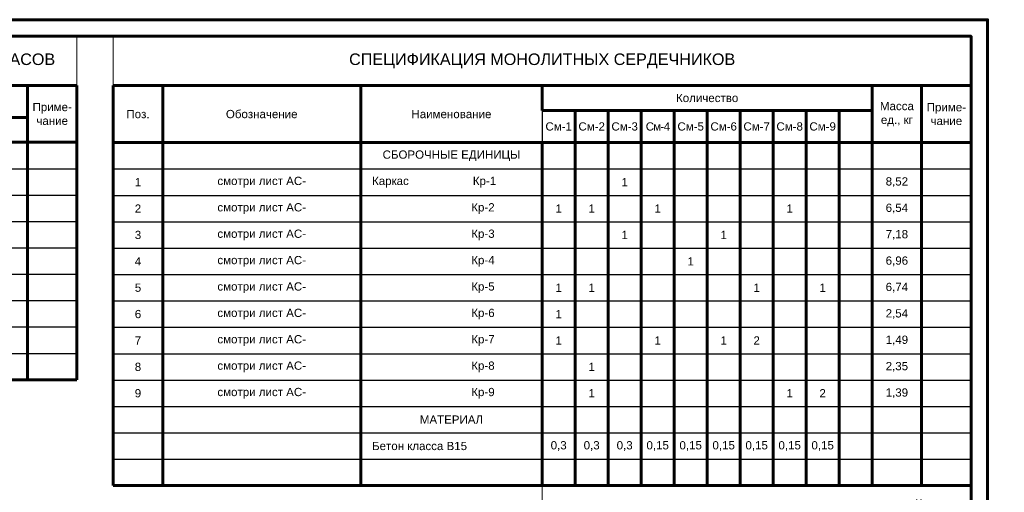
# Model space of a CAD drawing. Header units: millimetres. Extents: x 2063114 to 14983986, y -126020516 to 213791.
# Tile 394 of 656: x 2350457 to 2380298, y -963330 to -949001. Entities that reach past the tile are written whole.
import ezdxf

# ---------------------------------------------------------------- set-up
doc = ezdxf.new("R2010")
doc.units = ezdxf.units.MM
doc.layers.get('Defpoints').update_dxf_attribs({"color": 6, "lineweight": 35})
doc.layers.add('_print', color=6, linetype='Continuous', lineweight=60, plot=False)
doc.layers.add('Сплошная толстая', color=7, linetype='Continuous', lineweight=40)
doc.styles.get("Standard").update_dxf_attribs({"font": 'arial.ttf'})

# ---------------------------------------------------------------- blocks, each defined once
blk = doc.blocks.new('*T2294')
at = {"color": 0, "lineweight": 60, "transparency": 16777216}
for p, q in [((0, -1500), (1500, -1500)), ((0, -1500), (0, -3000)), ((1500, -1500), (1500, -3800)), ((2500, -1500), (2500, -3000)), ((9000, -1500), (9000, -3000)), ((10000, -1500), (10000, -3000)), ((11500, -1500), (11500, -17400)), ((13000, -1500), (13000, -3000)), ((0, -3000), (13000, -3000)), ((1500, -4600), (1500, -5400)), ((1500, -6200), (1500, -7000)), ((1500, -7800), (1500, -8600)), ((1500, -9400), (1500, -10200)), ((1500, -11000), (1500, -11800)), ((1500, -12600), (1500, -13400)), ((1500, -14200), (1500, -15000)), ((1500, -15800), (1500, -16600)), ((0, -17400), (13000, -17400))]:
    blk.add_line(p, q, dxfattribs=at)
at = {"color": 0, "linetype": 'ByBlock', "lineweight": -2, "transparency": 16777216}
for p, q in [((1500, -1500), (13000, -1500)), ((1500, -3800), (1500, -4600)), ((1500, -5400), (1500, -6200)), ((1500, -7000), (1500, -7800)), ((1500, -8600), (1500, -9400)), ((1500, -10200), (1500, -11000)), ((1500, -11800), (1500, -12600)), ((1500, -13400), (1500, -14200)), ((1500, -15000), (1500, -15800)), ((0, -15800), (1500, -15800)), ((1500, -16600), (2500, -16600)), ((1500, -16600), (1500, -17400))]:
    blk.add_line(p, q, dxfattribs=at)
at = {"color": 0, "linetype": 'Continuous', "lineweight": 60, "transparency": 16777216}
for p, q in [((0, -3000), (0, -17400)), ((2500, -3000), (2500, -17400)), ((9000, -3000), (9000, -17400)), ((10000, -3000), (10000, -17400)), ((13000, -3000), (13000, -17400))]:
    blk.add_line(p, q, dxfattribs=at)
at = {"color": 0, "linetype": 'Continuous', "transparency": 16777216}
for p, q in [((1500, -3800), (13000, -3800)), ((0, -4600), (13000, -4600)), ((1500, -5400), (13000, -5400)), ((0, -6200), (13000, -6200)), ((1500, -7000), (13000, -7000)), ((0, -7800), (13000, -7800)), ((1500, -8600), (13000, -8600)), ((0, -9400), (13000, -9400)), ((1500, -10200), (13000, -10200)), ((0, -11000), (13000, -11000)), ((1500, -11800), (13000, -11800)), ((0, -12600), (13000, -12600)), ((1500, -13400), (13000, -13400)), ((0, -14200), (13000, -14200)), ((1500, -15000), (13000, -15000)), ((1500, -15800), (13000, -15800)), ((2500, -16600), (13000, -16600))]:
    blk.add_line(p, q, dxfattribs=at)
at = {"layer": 'Defpoints', "color": 8, "linetype": 'ByBlock', "lineweight": 0, "transparency": 16777216}
for p, q in [((0, 0), (13000, 0)), ((0, 0), (0, -1500)), ((13000, 0), (13000, -1500))]:
    blk.add_line(p, q, dxfattribs=at)
at = {"color": 0, "linetype": 'Continuous', "transparency": 16777216}
for s, insert, char_height, width, attachment_point in [('{\\C256;СПЕЦИФИКАЦИЯ АРМАТУРНЫХ ИЗДЕЛИЙ}', (6500, -750), 350, 12700, 5), ('Марка\\Pизделия', (750, -2250), 250, 1200, 5), ('Кол.', (9500, -2250), 250, 700, 5), ('Масса\\Pед. кг.', (10750, -2250), 250, 1200, 5), ('Масса\\Pизделия', (12250, -2250), 250, 1200, 5), ('Поз.', (2000, -2250), 250, 700, 5), ('Наименование', (5750, -2250), 250, 6200, 5), ('1', (2000, -3400), 250, 700, 5), ('  %%C12 {\\C256;АIII }                   L=3900', (2650, -3400), 250, 6200, 4), ('2', (9500, -3400), 250, 700, 5), ('3,46', (10750, -3400), 250, 1200, 5), ('6,92', (12250, -3400), 250, 1200, 5), ('Кр-1', (750, -3800), 250, 1200, 5), ('2', (2000, -4200), 250, 700, 5), ('  %%C6 AI                     L=360', (2650, -4200), 250, 6200, 4), ('20', (9500, -4200), 250, 700, 5), ('0,08', (10750, -4200), 250, 1200, 5), ('1,60', (12250, -4200), 250, 1200, 5), ('1', (2000, -5000), 250, 700, 5), ('  %%C12 {\\C256;АIII }                   L=3000', (2650, -5000), 250, 6200, 4), ('2', (9500, -5000), 250, 700, 5), ('2,67', (10750, -5000), 250, 1200, 5), ('5,34', (12250, -5000), 250, 1200, 5), ('Кр-2', (750, -5400), 250, 1200, 5), ('2', (2000, -5800), 250, 700, 5), ('  %%C6 AI                     L=360', (2650, -5800), 250, 6200, 4), ('15', (9500, -5800), 250, 700, 5), ('0,08', (10750, -5800), 250, 1200, 5), ('1,20', (12250, -5800), 250, 1200, 5), ('1', (2000, -6600), 250, 700, 5), ('  %%C12 {\\C256;III }                   L=3270', (2650, -6600), 250, 6200, 4), ('2', (9500, -6600), 250, 700, 5), ('2,91', (10750, -6600), 250, 1200, 5), ('5,82', (12250, -6600), 250, 1200, 5), ('Кр-3', (750, -7000), 250, 1200, 5), ('2', (2000, -7400), 250, 700, 5), ('  %%C6 AI                     L=360', (2650, -7400), 250, 6200, 4), ('17', (9500, -7400), 250, 700, 5), ('0,08', (10750, -7400), 250, 1200, 5), ('1,36', (12250, -7400), 250, 1200, 5), ('1', (2000, -8200), 250, 700, 5), ('2', (9500, -8200), 250, 700, 5), ('2,84', (10750, -8200), 250, 1200, 5), ('5,68', (12250, -8200), 250, 1200, 5), ('  %%C12 {\\C256;АIII }                   L=3200', (2650, -8200), 250, 6200, 4), ('Кр-4', (750, -8600), 250, 1200, 5), ('2', (2000, -9000), 250, 700, 5), ('  %%C6 AI                     L=360', (2650, -9000), 250, 6200, 4), ('16', (9500, -9000), 250, 700, 5), ('0,08', (10750, -9000), 250, 1200, 5), ('1,28', (12250, -9000), 250, 1200, 5), ('1', (2000, -9800), 250, 700, 5), ('  %%C12 {\\C256;АIII }                   L=3080', (2650, -9800), 250, 6200, 4), ('2', (9500, -9800), 250, 700, 5), ('2,73', (10750, -9800), 250, 1200, 5), ('5,46', (12250, -9800), 250, 1200, 5), ('Кр-5', (750, -10200), 250, 1200, 5), ('2', (2000, -10600), 250, 700, 5), ('  %%C6 AI                     L=360', (2650, -10600), 250, 6200, 4), ('16', (9500, -10600), 250, 700, 5), ('0,08', (10750, -10600), 250, 1200, 5), ('1,28', (12250, -10600), 250, 1200, 5), ('1', (2000, -11400), 250, 700, 5), ('  %%C12 {\\C256;АIII }                   L=1220', (2650, -11400), 250, 6200, 4), ('2', (9500, -11400), 250, 700, 5), ('1,08', (10750, -11400), 250, 1200, 5), ('2,16', (12250, -11400), 250, 1200, 5), ('Кр-6', (750, -11800), 250, 1200, 5), ('2', (2000, -12200), 250, 700, 5), ('  %%C6 AI                     L=240', (2650, -12200), 250, 6200, 4), ('7', (9500, -12200), 250, 700, 5), ('0,053', (10750, -12200), 250, 1200, 5), ('0,37', (12250, -12200), 250, 1200, 5), ('1', (2000, -13000), 250, 700, 5), ('  %%C12 {\\C256;III }                    L=720', (2650, -13000), 250, 6200, 4), ('2', (9500, -13000), 250, 700, 5), ('0,64', (10750, -13000), 250, 1200, 5), ('1,28', (12250, -13000), 250, 1200, 5), ('Кр-7', (750, -13400), 250, 1200, 5), ('2', (2000, -13800), 250, 700, 5), ('  %%C6 AI                     L=240', (2650, -13800), 250, 6200, 4), ('4', (9500, -13800), 250, 700, 5), ('0,053', (10750, -13800), 250, 1200, 5), ('0,21', (12250, -13800), 250, 1200, 5), ('1', (2000, -14600), 250, 700, 5), ('  %%C12 {\\C256;АIII }                   L=1220', (2650, -14600), 250, 6200, 4), ('2', (9500, -14600), 250, 700, 5), ('1,08', (10750, -14600), 250, 1200, 5), ('2,16', (12250, -14600), 250, 1200, 5), ('Кр-8', (750, -15000), 250, 1200, 5), ('2', (2000, -15400), 250, 700, 5), ('  %%C6 AI                     L=120', (2650, -15400), 250, 6200, 4), ('7', (9500, -15400), 250, 700, 5), ('0,027', (10750, -15400), 250, 1200, 5), ('0,19', (12250, -15400), 250, 1200, 5), ('1', (2000, -16200), 250, 700, 5), ('  %%C12 {\\C256;АIII }                  L=720', (2650, -16200), 250, 6200, 4), ('2', (9500, -16200), 250, 700, 5), ('0,64', (10750, -16200), 250, 1200, 5), ('1,28', (12250, -16200), 250, 1200, 5), ('Кр-9', (750, -16600), 250, 1200, 5), ('2', (2000, -17000), 250, 700, 5), ('  %%C6 AI                     L=120', (2650, -17000), 250, 6200, 4), ('4', (9500, -17000), 250, 700, 5), ('0,027', (10750, -17000), 250, 1200, 5), ('0,108', (12250, -17000), 250, 1200, 5)]:
    blk.add_mtext(s, dxfattribs=dict(at, insert=insert, char_height=char_height, width=width, attachment_point=attachment_point))
blk = doc.blocks.new('*T2295')
at = {"color": 0, "lineweight": 60, "transparency": 16777216}
for p, q in [((0, -1500), (1500, -1500)), ((0, -1500), (0, -3217)), ((1500, -1500), (1500, -2467)), ((9000, -1500), (9000, -3217)), ((10500, -1500), (10500, -3217)), ((1500, -2467), (9000, -2467)), ((3000, -2467), (3000, -3217)), ((4500, -2467), (4500, -3217)), ((6000, -2467), (6000, -3217)), ((7500, -2467), (7500, -3217)), ((0, -3217), (1500, -3217)), ((1500, -3217), (3000, -3217)), ((3000, -3217), (10500, -3217)), ((0, -10417), (10500, -10417))]:
    blk.add_line(p, q, dxfattribs=at)
at = {"color": 0, "linetype": 'ByBlock', "lineweight": -2, "transparency": 16777216}
for p, q in [((1500, -1500), (10500, -1500)), ((1500, -2467), (1500, -3217))]:
    blk.add_line(p, q, dxfattribs=at)
at = {"color": 0, "linetype": 'Continuous', "lineweight": 60, "transparency": 16777216}
for p, q in [((0, -3217), (0, -10417)), ((1500, -3217), (1500, -10417)), ((3000, -3217), (3000, -10417)), ((4500, -3217), (4500, -10417)), ((6000, -3217), (6000, -10417)), ((7500, -3217), (7500, -10417)), ((9000, -3217), (9000, -10417)), ((10500, -3217), (10500, -10417))]:
    blk.add_line(p, q, dxfattribs=at)
at = {"color": 0, "linetype": 'Continuous', "transparency": 16777216}
for p, q in [((0, -4017), (10500, -4017)), ((0, -4817), (10500, -4817)), ((0, -5617), (10500, -5617)), ((0, -6417), (10500, -6417)), ((0, -7217), (10500, -7217)), ((0, -8017), (10500, -8017)), ((0, -8817), (10500, -8817)), ((0, -9617), (10500, -9617))]:
    blk.add_line(p, q, dxfattribs=at)
at = {"layer": 'Defpoints', "color": 8, "linetype": 'ByBlock', "lineweight": 0, "transparency": 16777216}
for p, q in [((0, 0), (10500, 0)), ((0, 0), (0, -1500)), ((10500, 0), (10500, -1500))]:
    blk.add_line(p, q, dxfattribs=at)
at = {"color": 0, "linetype": 'Continuous', "transparency": 16777216, "attachment_point": 5}
for s, insert, char_height, width in [('{\\C256;СПЕЦИФИКАЦИЯ К СХЕМЕ КАРКАСОВ}', (5250, -750), 350, 10200), ('Расстояние, мм', (5250, -1983), 250, 7200), ('Приме-\\Pчание', (9750, -2358), 250, 1200), ('Марка', (750, -2358), 250, 1200), ('b', (3750, -2842), 250, 1200), ('d', (6750, -2842), 250, 1200), ('a', (2250, -2842), 250, 1200), ('c', (5250, -2842), 250, 1200), ('u', (8250, -2842), 250, 1200), ('Кр-1', (750, -3617), 250, 1200), ('3900', (2250, -3617), 250, 1200), ('360', (3750, -3617), 250, 1200), ('3600', (5250, -3617), 250, 1200), ('50', (6750, -3617), 250, 1200), ('20', (8250, -3617), 250, 1200), ('Кр-2', (750, -4417), 250, 1200), ('3000', (2250, -4417), 250, 1200), ('360', (3750, -4417), 250, 1200), ('2800', (5250, -4417), 250, 1200), ('100', (6750, -4417), 250, 1200), ('20', (8250, -4417), 250, 1200), ('Кр-3', (750, -5217), 250, 1200), ('3270', (2250, -5217), 250, 1200), ('360', (3750, -5217), 250, 1200), ('3200', (5250, -5217), 250, 1200), ('35', (6750, -5217), 250, 1200), ('20', (8250, -5217), 250, 1200), ('Кр-4', (750, -6017), 250, 1200), ('3200', (2250, -6017), 250, 1200), ('360', (3750, -6017), 250, 1200), ('3000', (5250, -6017), 250, 1200), ('100', (6750, -6017), 250, 1200), ('20', (8250, -6017), 250, 1200), ('Кр-5', (750, -6817), 250, 1200), ('3080', (2250, -6817), 250, 1200), ('360', (3750, -6817), 250, 1200), ('3000', (5250, -6817), 250, 1200), ('25', (6750, -6817), 250, 1200), ('20', (8250, -6817), 250, 1200), ('Кр-6', (750, -7617), 250, 1200), ('1220', (2250, -7617), 250, 1200), ('240', (3750, -7617), 250, 1200), ('1200', (5250, -7617), 250, 1200), ('10', (6750, -7617), 250, 1200), ('20', (8250, -7617), 250, 1200), ('Кр-7', (750, -8417), 250, 1200), ('720', (2250, -8417), 250, 1200), ('240', (3750, -8417), 250, 1200), ('600', (5250, -8417), 250, 1200), ('60', (6750, -8417), 250, 1200), ('20', (8250, -8417), 250, 1200), ('Кр-8', (750, -9217), 250, 1200), ('1220', (2250, -9217), 250, 1200), ('120', (3750, -9217), 250, 1200), ('1200', (5250, -9217), 250, 1200), ('10', (6750, -9217), 250, 1200), ('20', (8250, -9217), 250, 1200), ('Кр-9', (750, -10017), 250, 1200), ('720', (2250, -10017), 250, 1200), ('120', (3750, -10017), 250, 1200), ('600', (5250, -10017), 250, 1200), ('60', (6750, -10017), 250, 1200), ('20', (8250, -10017), 250, 1200)]:
    blk.add_mtext(s, dxfattribs=dict(at, insert=insert, char_height=char_height, width=width))
blk = doc.blocks.new('*T2325')
at = {"color": 0, "lineweight": 60, "transparency": 16777216}
for p, q in [((0, -1500), (1500, -1500)), ((0, -1500), (0, -3226)), ((1500, -1500), (1500, -3226)), ((7500, -1500), (7500, -3226)), ((13000, -1500), (13000, -2250)), ((23000, -1500), (23000, -3226)), ((24500, -1500), (24500, -3226)), ((26000, -1500), (26000, -3226)), ((13000, -2250), (23000, -2250)), ((14000, -2250), (14000, -3226)), ((15000, -2250), (15000, -3226)), ((16000, -2250), (16000, -3226)), ((17000, -2250), (17000, -3226)), ((18000, -2250), (18000, -3226)), ((19000, -2250), (19000, -3226)), ((20000, -2250), (20000, -3226)), ((21000, -2250), (21000, -3226)), ((22000, -2250), (22000, -13626)), ((0, -3226), (26000, -3226))]:
    blk.add_line(p, q, dxfattribs=at)
at = {"color": 0, "linetype": 'ByBlock', "lineweight": -2, "transparency": 16777216}
for p, q in [((1500, -1500), (26000, -1500)), ((13000, -2250), (13000, -3226)), ((23000, -11226), (26000, -11226)), ((0, -12026), (26000, -12026))]:
    blk.add_line(p, q, dxfattribs=at)
at = {"color": 0, "linetype": 'Continuous', "lineweight": 60, "transparency": 16777216}
for p, q in [((0, -3226), (0, -13626)), ((1500, -3226), (1500, -13626)), ((7500, -3226), (7500, -13626)), ((13000, -3226), (13000, -13626)), ((14000, -3226), (14000, -13626)), ((15000, -3226), (15000, -13626)), ((16000, -3226), (16000, -13626)), ((17000, -3226), (17000, -13626)), ((18000, -3226), (18000, -13626)), ((19000, -3226), (19000, -13626)), ((20000, -3226), (20000, -13626)), ((21000, -3226), (21000, -13626)), ((23000, -3226), (23000, -13626)), ((24500, -3226), (24500, -13626)), ((26000, -3226), (26000, -13626)), ((0, -13626), (26000, -13626))]:
    blk.add_line(p, q, dxfattribs=at)
at = {"color": 0, "linetype": 'Continuous', "transparency": 16777216}
for p, q in [((0, -4026), (26000, -4026)), ((0, -4826), (26000, -4826)), ((0, -5626), (26000, -5626)), ((0, -6426), (26000, -6426)), ((0, -7226), (26000, -7226)), ((0, -8026), (26000, -8026)), ((0, -8826), (26000, -8826)), ((0, -9626), (26000, -9626)), ((0, -10426), (26000, -10426)), ((0, -11226), (23000, -11226)), ((0, -12826), (26000, -12826))]:
    blk.add_line(p, q, dxfattribs=at)
at = {"layer": 'Defpoints', "color": 8, "linetype": 'ByBlock', "lineweight": 0, "transparency": 16777216}
for p, q in [((0, 0), (26000, 0)), ((0, 0), (0, -1500)), ((26000, 0), (26000, -1500))]:
    blk.add_line(p, q, dxfattribs=at)
at = {"color": 0, "linetype": 'Continuous', "transparency": 16777216}
for s, insert, char_height, width, attachment_point in [('{\\C256;СПЕЦИФИКАЦИЯ МОНОЛИТНЫХ СЕРДЕЧНИКОВ}', (13000, -750), 350, 25700, 5), ('Количество', (18000, -1875), 250, 9700, 5), ('Масса\\Pед., кг', (23750, -2363), 250, 1200, 5), ('Приме-\\Pчание', (25250, -2363), 250, 1200, 5), ('Поз.', (750, -2363), 250, 1200, 5), ('Обозначение', (4500, -2363), 250, 5700, 5), ('Наименование', (10250, -2363), 250, 5200, 5), ('См-1', (13500, -2738), 250, 700, 5), ('См-2', (14500, -2738), 250, 700, 5), ('См-3', (15500, -2738), 250, 700, 5), ('{\\T0.9;См-4}', (16500, -2738), 250, 700, 5), ('См-5', (17500, -2738), 250, 700, 5), ('См-6', (18500, -2738), 250, 700, 5), ('См-7', (19500, -2738), 250, 700, 5), ('См-8', (20500, -2738), 250, 700, 5), ('См-9', (21500, -2738), 250, 700, 5), ('{\\C256;СБОРОЧНЫЕ ЕДИНИЦЫ}', (10250, -3626), 250, 5200, 5), ('1', (750, -4426), 250, 1200, 5), ('смотри лист АС-', (4500, -4426), 250, 5700, 5), ('  Каркас                    Кр-1', (7650, -4426), 250, 5200, 4), ('1', (15500, -4426), 250, 700, 5), ('8,52', (23750, -4426), 250, 1200, 5), ('2', (750, -5226), 250, 1200, 5), ('смотри лист АС-', (4500, -5226), 250, 5700, 5), ('                                 Кр-2', (7650, -5226), 250, 5200, 4), ('1', (13500, -5226), 250, 700, 5), ('1', (14500, -5226), 250, 700, 5), ('1', (16500, -5226), 250, 700, 5), ('1', (20500, -5226), 250, 700, 5), ('6,54', (23750, -5226), 250, 1200, 5), ('3', (750, -6026), 250, 1200, 5), ('смотри лист АС-', (4500, -6026), 250, 5700, 5), ('                                 Кр-3', (7650, -6026), 250, 5200, 4), ('1', (15500, -6026), 250, 700, 5), ('1', (18500, -6026), 250, 700, 5), ('7,18', (23750, -6026), 250, 1200, 5), ('4', (750, -6826), 250, 1200, 5), ('смотри лист АС-', (4500, -6826), 250, 5700, 5), ('                                 Кр-4', (7650, -6826), 250, 5200, 4), ('1', (17500, -6826), 250, 700, 5), ('6,96', (23750, -6826), 250, 1200, 5), ('5', (750, -7626), 250, 1200, 5), ('смотри лист АС-', (4500, -7626), 250, 5700, 5), ('                                 Кр-5', (7650, -7626), 250, 5200, 4), ('1', (13500, -7626), 250, 700, 5), ('1', (14500, -7626), 250, 700, 5), ('1', (19500, -7626), 250, 700, 5), ('1', (21500, -7626), 250, 700, 5), ('6,74', (23750, -7626), 250, 1200, 5), ('6', (750, -8426), 250, 1200, 5), ('смотри лист АС-', (4500, -8426), 250, 5700, 5), ('                                 Кр-6', (7650, -8426), 250, 5200, 4), ('1', (13500, -8426), 250, 700, 5), ('2,54', (23750, -8426), 250, 1200, 5), ('7', (750, -9226), 250, 1200, 5), ('смотри лист АС-', (4500, -9226), 250, 5700, 5), ('                                 Кр-7', (7650, -9226), 250, 5200, 4), ('1', (13500, -9226), 250, 700, 5), ('1', (16500, -9226), 250, 700, 5), ('1', (18500, -9226), 250, 700, 5), ('2', (19500, -9226), 250, 700, 5), ('1,49', (23750, -9226), 250, 1200, 5), ('8', (750, -10026), 250, 1200, 5), ('смотри лист АС-', (4500, -10026), 250, 5700, 5), ('                                 Кр-8', (7650, -10026), 250, 5200, 4), ('1', (14500, -10026), 250, 700, 5), ('2,35', (23750, -10026), 250, 1200, 5), ('9', (750, -10826), 250, 1200, 5), ('смотри лист АС-', (4500, -10826), 250, 5700, 5), ('                                 Кр-9', (7650, -10826), 250, 5200, 4), ('1', (14500, -10826), 250, 700, 5), ('1', (20500, -10826), 250, 700, 5), ('2', (21500, -10826), 250, 700, 5), ('1,39', (23750, -10826), 250, 1200, 5), ('МАТЕРИАЛ', (10250, -11626), 250, 5200, 5), ('  Бетон класса В15', (7650, -12426), 250, 5200, 4), ('0,3', (13500, -12426), 250, 700, 5), ('0,3', (14500, -12426), 250, 700, 5), ('0,3', (15500, -12426), 250, 700, 5), ('0,15', (16500, -12426), 250, 700, 5), ('0,15', (17500, -12426), 250, 700, 5), ('0,15', (18500, -12426), 250, 700, 5), ('0,15', (19500, -12426), 250, 700, 5), ('0,15', (20500, -12426), 250, 700, 5), ('0,15', (21500, -12426), 250, 700, 5)]:
    blk.add_mtext(s, dxfattribs=dict(at, insert=insert, char_height=char_height, width=width, attachment_point=attachment_point))
blk = doc.blocks.new('*U1590')
at = {"color": 0, "ltscale": 25}
blk.add_lwpolyline([(-59400, 42000), (0, 42000), (0, 0), (-59400, 0)], close=True, dxfattribs=at)
at = {"color": 0, "lineweight": 60, "ltscale": 25}
blk.add_lwpolyline([(-57400, 41500), (-500, 41500), (-500, 500), (-57400, 500)], close=True, dxfattribs=at)

msp = doc.modelspace()

# ---------------------------------------------------------------- linework, layer by layer
at = {"color": 7, "lineweight": 60, "ltscale": 150}
msp.add_lwpolyline([(2353292.08613, -951001.43901), (2379292.08613, -951001.43901)], dxfattribs=at)
at = {"layer": '_print', "ltscale": 100}
msp.add_lwpolyline([(2379792.08613, -991001.43901), (2320392.08613, -991001.43901), (2320392.08613, -949001.43901), (2379792.08613, -949001.43901)], close=True, dxfattribs=at)
at = {"layer": 'Сплошная толстая', "lineweight": 60, "ltscale": 150}
msp.add_lwpolyline([(2341692.08613, -951001.43901), (2352192.08613, -951001.43901)], dxfattribs=at)

# ---------------------------------------------------------------- block references
for name, p in [('*U1590', (2379792.08613, -991001.43901)), ('*T2295', (2341692.08613, -949501.43901)), ('*T2325', (2353292.08613, -949501.43901)), ('*T2294', (2366292.08613, -963127.82601))]:
    msp.add_blockref(name, p)

# ---------------------------------------------------------------- texts
at = {"ltscale": 100, "insert": (2342036.02213, -961319.93488), "char_height": 350, "width": 7312.8368844, "attachment_point": 4}
msp.add_mtext('\\pi252.63263;ПЕРЕМЫЧКИ МОНОЛИТНЫЕ \\P\\pi2428.07601;Пм-7, Пм-8', dxfattribs=at)

doc.saveas('drawing.dxf')
